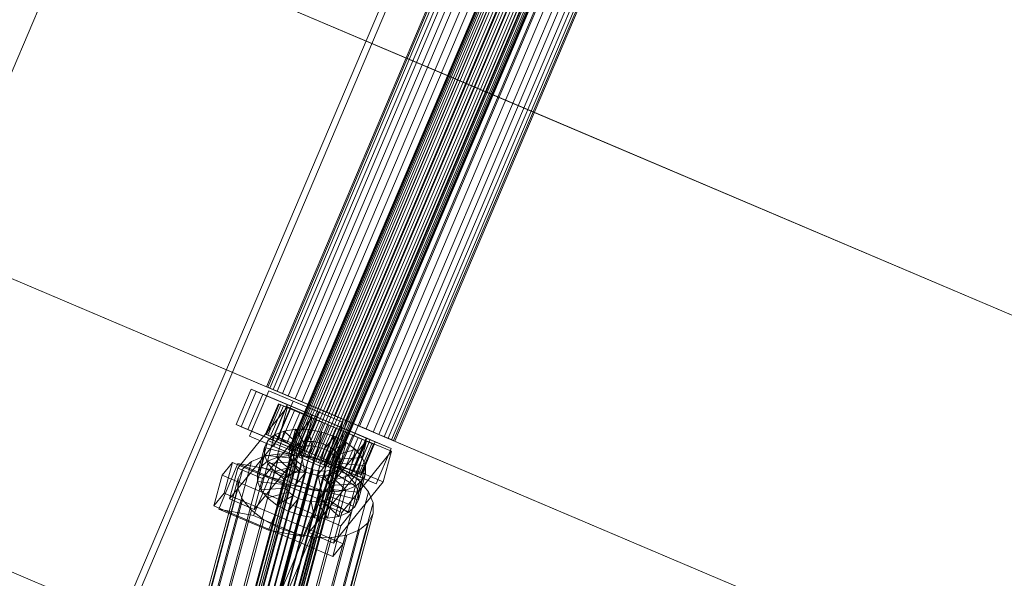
# Model space of a CAD drawing. Header units: millimetres. Extents: x -4738 to 65662, y -68080 to 6847.
# Tile 582 of 656: x 24169 to 24528, y -20934 to -20731. Entities that reach past the tile are written whole.
import ezdxf

# ---------------------------------------------------------------- set-up
doc = ezdxf.new("R2010")
doc.units = ezdxf.units.MM
doc.layers.add('superior_C10', color=7, linetype='Continuous', lineweight=0)

msp = doc.modelspace()

# ---------------------------------------------------------------- linework, layer by layer
at = {"layer": 'superior_C10'}
for p, q in [((24014.362, -21108.381), (24366.036, -20279.934)), ((24129.316, -21130.02), (24461.453, -20347.597)), ((24463.667, -20348.537), (24131.531, -21130.96)), ((24507.265, -20367.044), (24175.128, -21149.467)), ((24177.342, -21150.407), (24509.479, -20367.984)), ((23453.983, -20381.635), (24338.036, -20756.914)), ((24339.135, -20757.38), (23455.082, -20382.102)), ((23403.186, -20501.3), (24287.239, -20876.578)), ((24288.338, -20877.045), (23404.284, -20501.766)), ((23377.381, -20597.134), (24261.434, -20972.413)), ((24262.533, -20972.879), (23378.48, -20597.601)), ((24382.91, -20615.18), (24267.248, -20887.647)), ((24267.402, -20887.712), (24383.063, -20615.245)), ((24383.32, -20615.354), (24267.659, -20887.821)), ((24383.77, -20615.545), (24268.108, -20888.012)), ((24384.266, -20615.756), (24268.604, -20888.223)), ((24384.981, -20616.059), (24269.319, -20888.526)), ((24385.683, -20616.357), (24270.021, -20888.824)), ((24386.615, -20616.753), (24270.953, -20889.22)), ((24387.475, -20617.118), (24271.813, -20889.585)), ((24388.56, -20617.578), (24272.898, -20890.046)), ((24389.519, -20617.985), (24273.857, -20890.453)), ((24390.683, -20618.48), (24275.021, -20890.947)), ((24391.676, -20618.901), (24276.014, -20891.368)), ((24392.84, -20619.396), (24277.179, -20891.863)), ((24393.799, -20619.803), (24278.138, -20892.27)), ((24394.885, -20620.263), (24279.223, -20892.73)), ((24395.744, -20620.628), (24280.083, -20893.095)), ((24396.676, -20621.024), (24281.014, -20893.491)), ((24397.378, -20621.322), (24281.716, -20893.789)), ((24398.093, -20621.625), (24282.431, -20894.092)), ((24398.589, -20621.836), (24282.928, -20894.303)), ((24399.039, -20622.027), (24283.377, -20894.494)), ((24399.296, -20622.136), (24283.634, -20894.603)), ((24399.449, -20622.201), (24283.787, -20894.668)), ((24360.807, -20625.352), (24259.213, -20864.682)), ((24259.645, -20864.865), (24361.24, -20625.536)), ((24361.965, -20625.844), (24260.371, -20865.173)), ((24363.234, -20626.382), (24261.639, -20865.711)), ((24364.635, -20626.977), (24263.04, -20866.306)), ((24366.653, -20627.833), (24265.058, -20867.163)), ((24368.634, -20628.675), (24267.039, -20868.004)), ((24371.264, -20629.791), (24269.669, -20869.12)), ((24373.69, -20630.821), (24272.095, -20870.15)), ((24376.752, -20632.121), (24275.158, -20871.45)), ((24379.459, -20633.27), (24277.864, -20872.599)), ((24382.745, -20634.665), (24281.15, -20873.994)), ((24385.547, -20635.854), (24283.952, -20875.183)), ((24388.833, -20637.249), (24287.239, -20876.578)), ((24391.54, -20638.398), (24289.945, -20877.727)), ((24388.833, -20637.249), (24338.036, -20756.914)), ((24339.135, -20757.38), (24389.932, -20637.716)), ((24394.602, -20639.698), (24293.007, -20879.027)), ((24397.029, -20640.728), (24295.434, -20880.057)), ((24399.658, -20641.844), (24298.064, -20881.174)), ((24401.64, -20642.685), (24300.045, -20882.015)), ((24403.657, -20643.542), (24302.063, -20882.871)), ((24405.058, -20644.137), (24303.464, -20883.466)), ((24406.327, -20644.675), (24304.732, -20884.004)), ((24407.052, -20644.983), (24305.457, -20884.312)), ((24407.485, -20645.167), (24305.89, -20884.496)), ((24338.036, -20756.914), (24287.239, -20876.578)), ((24288.338, -20877.045), (24339.135, -20757.38)), ((24338.036, -20756.914), (25222.089, -21132.192)), ((25223.188, -21132.659), (24339.135, -20757.38)), ((24260.371, -20865.173), (24259.213, -20864.682)), ((24259.213, -20864.682), (24259.645, -20864.865)), ((24259.645, -20864.865), (24261.639, -20865.711)), ((24263.04, -20866.306), (24260.371, -20865.173)), ((24248.175, -20878.464), (24253.646, -20865.578)), ((24255.491, -20866.361), (24250.021, -20879.248)), ((24252.357, -20880.24), (24257.828, -20867.353)), ((24253.081, -20882.719), (24260.114, -20866.151)), ((24253.646, -20865.578), (24296.933, -20883.953)), ((24253.646, -20865.578), (24255.491, -20866.361)), ((24298.778, -20884.736), (24255.491, -20866.361)), ((24257.828, -20867.353), (24266.846, -20871.181)), ((24257.828, -20867.353), (24266.685, -20871.113)), ((24260.114, -20866.151), (24278.15, -20873.807)), ((24260.114, -20866.151), (24268.898, -20869.879)), ((24261.639, -20865.711), (24265.058, -20867.163)), ((24267.039, -20868.004), (24263.04, -20866.306)), ((24265.058, -20867.163), (24269.669, -20869.12)), ((24272.095, -20870.15), (24267.039, -20868.004)), ((24248.765, -20894.296), (24266.806, -20872.045)), ((24263.53, -20870.86), (24258.841, -20881.906)), ((24259.165, -20882.043), (24263.854, -20870.997)), ((24264.396, -20871.227), (24259.707, -20882.273)), ((24265.345, -20871.63), (24260.656, -20882.676)), ((24266.685, -20871.113), (24261.215, -20884)), ((24266.846, -20871.181), (24261.375, -20884.068)), ((24266.393, -20872.075), (24261.704, -20883.121)), ((24268.898, -20869.879), (24261.865, -20886.448)), ((24272.719, -20874.76), (24263.53, -20870.86)), ((24263.53, -20870.86), (24264.396, -20871.227)), ((24263.854, -20870.997), (24263.53, -20870.86)), ((24266.806, -20872.045), (24263.795, -20883.226)), ((24265.345, -20871.63), (24263.854, -20870.997)), ((24263.854, -20870.997), (24272.872, -20874.825)), ((24273.129, -20874.934), (24264.396, -20871.227)), ((24264.396, -20871.227), (24266.393, -20872.075)), ((24273.578, -20875.125), (24265.345, -20871.63)), ((24267.903, -20872.716), (24265.345, -20871.63)), ((24274.075, -20875.336), (24266.393, -20872.075)), ((24266.393, -20872.075), (24269.385, -20873.345)), ((24275.704, -20874.941), (24266.685, -20871.113)), ((24275.819, -20875.883), (24266.806, -20872.045)), ((24275.704, -20874.941), (24266.846, -20871.181)), ((24286.934, -20877.536), (24268.898, -20869.879)), ((24269.669, -20869.12), (24275.158, -20871.45)), ((24277.864, -20872.599), (24272.095, -20870.15)), ((24275.158, -20871.45), (24281.15, -20873.994)), ((24275.819, -20875.883), (24257.779, -20898.135)), ((24267.903, -20872.716), (24263.214, -20883.762)), ((24269.385, -20873.345), (24264.696, -20884.391)), ((24271.352, -20874.18), (24266.663, -20885.226)), ((24274.79, -20875.639), (24267.903, -20872.716)), ((24271.352, -20874.18), (24267.903, -20872.716)), ((24268.03, -20885.806), (24272.719, -20874.76)), ((24272.872, -20874.825), (24268.183, -20885.871)), ((24268.44, -20885.98), (24273.129, -20874.934)), ((24273.167, -20874.951), (24268.478, -20885.996)), ((24268.889, -20886.171), (24273.578, -20875.125)), ((24275.492, -20875.937), (24269.385, -20873.345)), ((24269.385, -20873.345), (24273.167, -20874.951)), ((24269.386, -20886.382), (24274.075, -20875.336)), ((24270.101, -20886.685), (24274.79, -20875.639)), ((24270.233, -20887.828), (24275.704, -20874.941)), ((24275.458, -20875.923), (24270.769, -20886.969)), ((24278.15, -20873.807), (24271.117, -20890.376)), ((24276.424, -20876.333), (24271.352, -20874.18)), ((24275.458, -20875.923), (24271.352, -20874.18)), ((24273.129, -20874.934), (24272.719, -20874.76)), ((24272.719, -20874.76), (24272.872, -20874.825)), ((24272.809, -20887.064), (24275.819, -20875.883)), ((24272.872, -20874.825), (24273.578, -20875.125)), ((24274.075, -20875.336), (24273.129, -20874.934)), ((24277.283, -20876.698), (24273.167, -20874.951)), ((24273.167, -20874.951), (24277.482, -20876.782)), ((24273.578, -20875.125), (24274.79, -20875.639)), ((24275.492, -20875.937), (24274.075, -20875.336)), ((24274.79, -20875.639), (24276.424, -20876.333)), ((24278.369, -20877.159), (24275.458, -20875.923)), ((24279.94, -20877.826), (24275.458, -20875.923)), ((24283.952, -20875.183), (24277.864, -20872.599)), ((24278.15, -20873.807), (24286.934, -20877.536)), ((24281.15, -20873.994), (24287.239, -20876.578)), ((24289.945, -20877.727), (24283.952, -20875.183)), ((24291.462, -20896.84), (24248.175, -20878.464)), ((24250.021, -20879.248), (24248.175, -20878.464)), ((24250.021, -20879.248), (24293.308, -20897.623)), ((24287.239, -20876.578), (24261.434, -20972.413)), ((24262.533, -20972.879), (24288.338, -20877.045)), ((24270.803, -20886.983), (24275.492, -20875.937)), ((24271.735, -20887.379), (24276.424, -20876.333)), ((24272.594, -20887.744), (24277.283, -20876.698)), ((24277.482, -20876.782), (24272.793, -20887.828)), ((24273.68, -20888.205), (24278.369, -20877.159)), ((24274.639, -20888.612), (24279.328, -20877.566)), ((24279.94, -20877.826), (24275.251, -20888.872)), ((24277.283, -20876.698), (24275.492, -20875.937)), ((24275.803, -20889.106), (24280.492, -20878.06)), ((24276.424, -20876.333), (24278.369, -20877.159)), ((24276.796, -20889.527), (24281.485, -20878.481)), ((24279.328, -20877.566), (24277.283, -20876.698)), ((24282.036, -20878.716), (24277.347, -20889.762)), ((24279.328, -20877.566), (24277.482, -20876.782)), ((24277.482, -20876.782), (24282.036, -20878.716)), ((24277.96, -20890.022), (24282.649, -20878.976)), ((24278.369, -20877.159), (24280.492, -20878.06)), ((24278.919, -20890.429), (24283.608, -20879.383)), ((24281.485, -20878.481), (24279.328, -20877.566)), ((24279.901, -20894.105), (24286.934, -20877.536)), ((24280.492, -20878.06), (24279.94, -20877.826)), ((24284.495, -20879.759), (24279.94, -20877.826)), ((24280.492, -20878.06), (24282.649, -20878.976)), ((24283.608, -20879.383), (24281.485, -20878.481)), ((24281.485, -20878.481), (24282.036, -20878.716)), ((24282.036, -20878.716), (24286.519, -20880.618)), ((24282.649, -20878.976), (24284.495, -20879.759)), ((24282.649, -20878.976), (24284.693, -20879.843)), ((24285.553, -20880.208), (24283.608, -20879.383)), ((24283.608, -20879.383), (24286.519, -20880.618)), ((24287.239, -20876.578), (25171.292, -21251.857)), ((24287.239, -20876.578), (24293.007, -20879.027)), ((25172.391, -21252.324), (24288.338, -20877.045)), ((24295.434, -20880.057), (24289.945, -20877.727)), ((24293.007, -20879.027), (24298.064, -20881.174)), ((24261.375, -20884.068), (24252.357, -20880.24)), ((24261.215, -20884), (24252.357, -20880.24)), ((24271.117, -20890.376), (24253.081, -20882.719)), ((24261.865, -20886.448), (24253.081, -20882.719)), ((24259.707, -20882.273), (24258.841, -20881.906)), ((24258.841, -20881.906), (24268.03, -20885.806)), ((24258.841, -20881.906), (24259.165, -20882.043)), ((24268.183, -20885.871), (24259.165, -20882.043)), ((24259.165, -20882.043), (24260.656, -20882.676)), ((24262.181, -20882.242), (24259.6, -20891.826)), ((24261.704, -20883.121), (24259.707, -20882.273)), ((24259.707, -20882.273), (24268.44, -20885.98)), ((24262.181, -20882.242), (24259.749, -20884.273)), ((24260.656, -20882.676), (24268.889, -20886.171)), ((24260.656, -20882.676), (24263.214, -20883.762)), ((24265.614, -20880.847), (24262.181, -20882.242)), ((24269.915, -20887.15), (24262.181, -20882.242)), ((24265.614, -20880.847), (24263.033, -20890.43)), ((24269.815, -20880.181), (24265.614, -20880.847)), ((24271.541, -20886.488), (24265.614, -20880.847)), ((24269.815, -20880.181), (24267.234, -20889.765)), ((24273.531, -20886.173), (24269.815, -20880.181)), ((24274.496, -20880.292), (24269.815, -20880.181)), ((24274.496, -20880.292), (24271.916, -20889.875)), ((24275.748, -20886.226), (24274.496, -20880.292)), ((24279.34, -20881.171), (24274.496, -20880.292)), ((24279.34, -20881.171), (24276.76, -20890.754)), ((24278.043, -20886.642), (24279.34, -20881.171)), ((24284.016, -20882.758), (24279.34, -20881.171)), ((24284.495, -20879.759), (24279.806, -20890.805)), ((24280.004, -20890.889), (24284.693, -20879.843)), ((24280.258, -20887.394), (24284.016, -20882.758)), ((24280.864, -20891.254), (24285.553, -20880.208)), ((24281.215, -20892.49), (24286.686, -20879.603)), ((24284.016, -20882.758), (24281.436, -20892.342)), ((24281.796, -20891.65), (24286.485, -20880.604)), ((24286.519, -20880.618), (24281.83, -20891.664)), ((24282.498, -20891.948), (24287.187, -20880.902)), ((24283.213, -20892.251), (24287.902, -20881.205)), ((24283.709, -20892.462), (24288.398, -20881.416)), ((24288.206, -20884.946), (24284.016, -20882.758)), ((24288.81, -20881.591), (24284.121, -20892.637)), ((24284.159, -20892.653), (24288.848, -20881.607)), ((24284.416, -20892.762), (24289.105, -20881.716)), ((24288.81, -20881.591), (24284.495, -20879.759)), ((24284.569, -20892.827), (24289.258, -20881.781)), ((24284.693, -20879.843), (24288.81, -20881.591)), ((24284.693, -20879.843), (24286.485, -20880.604)), ((24287.187, -20880.902), (24285.553, -20880.208)), ((24285.553, -20880.208), (24290.625, -20882.361)), ((24290.625, -20882.361), (24285.936, -20893.407)), ((24286.485, -20880.604), (24292.592, -20883.196)), ((24286.485, -20880.604), (24287.902, -20881.205)), ((24286.519, -20880.618), (24290.625, -20882.361)), ((24286.686, -20879.603), (24295.704, -20883.431)), ((24286.686, -20879.603), (24295.543, -20883.363)), ((24288.398, -20881.416), (24287.187, -20880.902)), ((24287.187, -20880.902), (24294.074, -20883.826)), ((24287.902, -20881.205), (24295.583, -20884.466)), ((24287.902, -20881.205), (24288.848, -20881.607)), ((24289.105, -20881.716), (24288.398, -20881.416)), ((24288.398, -20881.416), (24296.631, -20884.911)), ((24292.592, -20883.196), (24288.81, -20881.591)), ((24288.848, -20881.607), (24297.58, -20885.314)), ((24288.848, -20881.607), (24289.258, -20881.781)), ((24289.258, -20881.781), (24289.105, -20881.716)), ((24289.105, -20881.716), (24298.123, -20885.544)), ((24289.258, -20881.781), (24298.446, -20885.682)), ((24290.625, -20882.361), (24294.074, -20883.826)), ((24300.045, -20882.015), (24295.434, -20880.057)), ((24298.064, -20881.174), (24302.063, -20882.871)), ((24303.464, -20883.466), (24300.045, -20882.015)), ((24302.063, -20882.871), (24304.732, -20884.004)), ((24213.068, -21094.954), (24269.193, -20886.514)), ((24270.345, -20885.552), (24214.22, -21093.992)), ((24271.971, -20884.891), (24215.847, -21093.331)), ((24273.961, -20884.576), (24217.836, -21093.016)), ((24276.178, -20884.628), (24220.054, -21093.068)), ((24278.473, -20885.045), (24222.349, -21093.484)), ((24280.688, -20885.797), (24224.564, -21094.236)), ((24263.795, -20883.226), (24245.754, -20905.477)), ((24257.168, -20893.857), (24259.749, -20884.273)), ((24259.749, -20884.273), (24258.484, -20886.802)), ((24259.749, -20884.273), (24268.763, -20888.112)), ((24261.215, -20884), (24270.233, -20887.828)), ((24261.375, -20884.068), (24270.233, -20887.828)), ((24264.696, -20884.391), (24261.704, -20883.121)), ((24261.704, -20883.121), (24269.386, -20886.382)), ((24261.865, -20886.448), (24279.901, -20894.105)), ((24263.214, -20883.762), (24270.101, -20886.685)), ((24263.214, -20883.762), (24266.663, -20885.226)), ((24263.795, -20883.226), (24272.809, -20887.064)), ((24268.478, -20885.996), (24264.696, -20884.391)), ((24264.696, -20884.391), (24270.803, -20886.983)), ((24266.663, -20885.226), (24271.735, -20887.379)), ((24266.663, -20885.226), (24270.769, -20886.969)), ((24268.03, -20885.806), (24268.44, -20885.98)), ((24268.183, -20885.871), (24268.03, -20885.806)), ((24268.889, -20886.171), (24268.183, -20885.871)), ((24268.44, -20885.98), (24269.386, -20886.382)), ((24272.793, -20887.828), (24268.478, -20885.996)), ((24268.478, -20885.996), (24272.594, -20887.744)), ((24269.193, -20886.514), (24268.594, -20887.712)), ((24270.101, -20886.685), (24268.889, -20886.171)), ((24268.96, -20896.072), (24271.541, -20886.488)), ((24270.345, -20885.552), (24269.193, -20886.514)), ((24269.386, -20886.382), (24270.803, -20886.983)), ((24269.915, -20887.15), (24271.541, -20886.488)), ((24271.971, -20884.891), (24270.345, -20885.552)), ((24270.95, -20895.757), (24273.531, -20886.173)), ((24271.541, -20886.488), (24273.531, -20886.173)), ((24273.961, -20884.576), (24271.971, -20884.891)), ((24273.168, -20895.809), (24275.748, -20886.226)), ((24273.531, -20886.173), (24275.748, -20886.226)), ((24276.178, -20884.628), (24273.961, -20884.576)), ((24275.462, -20896.225), (24278.043, -20886.642)), ((24275.748, -20886.226), (24278.043, -20886.642)), ((24278.473, -20885.045), (24276.178, -20884.628)), ((24277.609, -20906.578), (24295.65, -20884.327)), ((24278.043, -20886.642), (24280.258, -20887.394)), ((24280.688, -20885.797), (24278.473, -20885.045)), ((24282.672, -20886.833), (24280.688, -20885.797)), ((24282.242, -20888.43), (24288.206, -20884.946)), ((24288.206, -20884.946), (24285.625, -20894.529)), ((24292.592, -20883.196), (24287.903, -20894.242)), ((24291.623, -20887.584), (24288.206, -20884.946)), ((24294.074, -20883.826), (24289.385, -20894.872)), ((24295.543, -20883.363), (24290.073, -20896.25)), ((24295.704, -20883.431), (24290.233, -20896.318)), ((24295.583, -20884.466), (24290.894, -20895.512)), ((24296.933, -20883.953), (24291.462, -20896.84)), ((24296.631, -20884.911), (24291.942, -20895.957)), ((24295.583, -20884.466), (24292.592, -20883.196)), ((24295.65, -20884.327), (24292.639, -20895.508)), ((24297.58, -20885.314), (24292.891, -20896.36)), ((24293.308, -20897.623), (24298.778, -20884.736)), ((24298.123, -20885.544), (24293.434, -20896.59)), ((24298.446, -20885.682), (24293.757, -20896.728)), ((24294.074, -20883.826), (24296.631, -20884.911)), ((24304.562, -20887.191), (24295.543, -20883.363)), ((24297.58, -20885.314), (24295.583, -20884.466)), ((24304.664, -20888.165), (24295.65, -20884.327)), ((24304.562, -20887.191), (24295.704, -20883.431)), ((24296.631, -20884.911), (24298.123, -20885.544)), ((24298.778, -20884.736), (24296.933, -20883.953)), ((24298.446, -20885.682), (24297.58, -20885.314)), ((24298.123, -20885.544), (24298.446, -20885.682)), ((24305.457, -20884.312), (24303.464, -20883.466)), ((24304.732, -20884.004), (24305.89, -20884.496)), ((24305.89, -20884.496), (24305.457, -20884.312)), ((24258.38, -20890.014), (24209.997, -21069.703)), ((24268.588, -20889.063), (24212.464, -21097.503)), ((24268.594, -20887.712), (24212.469, -21096.152)), ((24263.996, -20889.124), (24215.613, -21068.814)), ((24270.255, -20889.272), (24221.871, -21068.962)), ((24282.672, -20886.833), (24226.548, -21095.272)), ((24284.291, -20888.083), (24228.167, -21096.522)), ((24285.434, -20889.461), (24229.309, -21097.901)), ((24258.38, -20890.014), (24253.79, -20891.88)), ((24254.768, -20909.315), (24272.809, -20887.064)), ((24258.473, -20889.654), (24255.892, -20899.238)), ((24258.484, -20886.802), (24255.904, -20896.385)), ((24263.996, -20889.124), (24258.38, -20890.014)), ((24258.484, -20886.802), (24258.473, -20889.654)), ((24268.158, -20890.66), (24258.473, -20889.654)), ((24258.473, -20889.654), (24259.715, -20892.637)), ((24268.164, -20889.309), (24258.484, -20886.802)), ((24263.033, -20890.43), (24267.234, -20889.765)), ((24270.255, -20889.272), (24263.996, -20889.124)), ((24265.583, -20898.893), (24268.164, -20889.309)), ((24268.763, -20888.112), (24266.182, -20897.695)), ((24267.234, -20889.765), (24270.95, -20895.757)), ((24267.234, -20889.765), (24271.916, -20889.875)), ((24267.659, -20887.821), (24267.248, -20887.647)), ((24267.248, -20887.647), (24267.402, -20887.712)), ((24267.334, -20896.733), (24269.915, -20887.15)), ((24267.402, -20887.712), (24268.108, -20888.012)), ((24268.604, -20888.223), (24267.659, -20887.821)), ((24268.108, -20888.012), (24269.319, -20888.526)), ((24268.158, -20890.66), (24268.164, -20889.309)), ((24268.164, -20889.309), (24268.763, -20888.112)), ((24268.594, -20887.712), (24268.588, -20889.063)), ((24268.588, -20889.063), (24269.177, -20890.476)), ((24270.021, -20888.824), (24268.604, -20888.223)), ((24268.763, -20888.112), (24269.915, -20887.15)), ((24269.319, -20888.526), (24270.953, -20889.22)), ((24271.813, -20889.585), (24270.021, -20888.824)), ((24271.735, -20887.379), (24270.101, -20886.685)), ((24276.73, -20890.447), (24270.255, -20889.272)), ((24270.769, -20886.969), (24273.68, -20888.205)), ((24270.769, -20886.969), (24275.251, -20888.872)), ((24270.803, -20886.983), (24272.594, -20887.744)), ((24270.953, -20889.22), (24272.898, -20890.046)), ((24273.68, -20888.205), (24271.735, -20887.379)), ((24273.857, -20890.453), (24271.813, -20889.585)), ((24271.916, -20889.875), (24273.168, -20895.809)), ((24271.916, -20889.875), (24276.76, -20890.754)), ((24272.594, -20887.744), (24274.639, -20888.612)), ((24277.347, -20889.762), (24272.793, -20887.828)), ((24272.793, -20887.828), (24274.639, -20888.612)), ((24272.898, -20890.046), (24275.021, -20890.947)), ((24275.803, -20889.106), (24273.68, -20888.205)), ((24274.639, -20888.612), (24276.796, -20889.527)), ((24275.251, -20888.872), (24275.803, -20889.106)), ((24275.251, -20888.872), (24279.806, -20890.805)), ((24277.96, -20890.022), (24275.803, -20889.106)), ((24277.347, -20889.762), (24276.796, -20889.527)), ((24276.796, -20889.527), (24278.919, -20890.429)), ((24281.83, -20891.664), (24277.347, -20889.762)), ((24277.677, -20896.977), (24280.258, -20887.394)), ((24279.806, -20890.805), (24277.96, -20890.022)), ((24280.004, -20890.889), (24277.96, -20890.022)), ((24279.662, -20898.013), (24282.242, -20888.43)), ((24280.258, -20887.394), (24282.242, -20888.43)), ((24281.28, -20899.263), (24283.861, -20889.68)), ((24282.242, -20888.43), (24283.861, -20889.68)), ((24284.291, -20888.083), (24282.672, -20886.833)), ((24283.861, -20889.68), (24291.623, -20887.584)), ((24283.861, -20889.68), (24285.003, -20891.058)), ((24285.434, -20889.461), (24284.291, -20888.083)), ((24286.022, -20890.874), (24285.434, -20889.461)), ((24304.664, -20888.165), (24286.623, -20910.417)), ((24291.623, -20887.584), (24289.042, -20897.168)), ((24294.035, -20890.494), (24291.623, -20887.584)), ((24299.091, -20900.078), (24304.562, -20887.191)), ((24301.653, -20899.346), (24304.664, -20888.165)), ((24253.79, -20891.88), (24205.407, -21071.569)), ((24269.177, -20890.476), (24213.053, -21098.916)), ((24270.32, -20891.855), (24214.195, -21100.294)), ((24271.938, -20893.105), (24215.814, -21101.544)), ((24276.73, -20890.447), (24228.347, -21070.137)), ((24285.418, -20893.423), (24229.293, -21101.863)), ((24286.017, -20892.225), (24229.892, -21100.665)), ((24286.022, -20890.874), (24229.898, -21099.314)), ((24282.981, -20892.569), (24234.598, -21072.259)), ((24241.905, -20909.275), (24248.778, -20892.658)), ((24243.054, -20896.854), (24246.812, -20892.218)), ((24246.812, -20892.218), (24243.802, -20903.399)), ((24290.079, -20910.641), (24246.812, -20892.218)), ((24248.778, -20892.658), (24266.814, -20900.315)), ((24248.778, -20892.658), (24261.359, -20894.883)), ((24253.79, -20891.88), (24250.539, -20894.595)), ((24259.715, -20892.637), (24257.135, -20902.221)), ((24257.168, -20893.857), (24259.6, -20891.826)), ((24259.6, -20891.826), (24263.033, -20890.43)), ((24259.6, -20891.826), (24267.334, -20896.733)), ((24268.747, -20892.073), (24259.715, -20892.637)), ((24259.715, -20892.637), (24262.128, -20895.547)), ((24269.889, -20893.452), (24262.128, -20895.547)), ((24263.033, -20890.43), (24268.96, -20896.072)), ((24265.578, -20900.244), (24268.158, -20890.66)), ((24266.166, -20901.657), (24268.747, -20892.073)), ((24267.309, -20903.035), (24269.889, -20893.452)), ((24268.747, -20892.073), (24268.158, -20890.66)), ((24269.889, -20893.452), (24268.747, -20892.073)), ((24269.177, -20890.476), (24270.32, -20891.855)), ((24271.508, -20894.702), (24269.889, -20893.452)), ((24270.32, -20891.855), (24271.938, -20893.105)), ((24271.117, -20890.376), (24279.901, -20894.105)), ((24271.938, -20893.105), (24273.923, -20894.141)), ((24276.014, -20891.368), (24273.857, -20890.453)), ((24275.021, -20890.947), (24277.179, -20891.863)), ((24276.76, -20890.754), (24275.462, -20896.225)), ((24278.138, -20892.27), (24276.014, -20891.368)), ((24282.981, -20892.569), (24276.73, -20890.447)), ((24276.76, -20890.754), (24281.436, -20892.342)), ((24277.179, -20891.863), (24279.223, -20892.73)), ((24281.436, -20892.342), (24277.677, -20896.977)), ((24280.083, -20893.095), (24278.138, -20892.27)), ((24281.83, -20891.664), (24278.919, -20890.429)), ((24278.919, -20890.429), (24280.864, -20891.254)), ((24279.223, -20892.73), (24281.014, -20893.491)), ((24279.806, -20890.805), (24284.121, -20892.637)), ((24284.121, -20892.637), (24280.004, -20890.889)), ((24281.796, -20891.65), (24280.004, -20890.889)), ((24281.716, -20893.789), (24280.083, -20893.095)), ((24285.936, -20893.407), (24280.864, -20891.254)), ((24280.864, -20891.254), (24282.498, -20891.948)), ((24281.014, -20893.491), (24282.431, -20894.092)), ((24290.233, -20896.318), (24281.215, -20892.49)), ((24290.073, -20896.25), (24281.215, -20892.49)), ((24281.436, -20892.342), (24285.625, -20894.529)), ((24282.928, -20894.303), (24281.716, -20893.789)), ((24287.903, -20894.242), (24281.796, -20891.65)), ((24283.213, -20892.251), (24281.796, -20891.65)), ((24285.936, -20893.407), (24281.83, -20891.664)), ((24282.423, -20900.642), (24285.003, -20891.058)), ((24289.385, -20894.872), (24282.498, -20891.948)), ((24282.498, -20891.948), (24283.709, -20892.462)), ((24288.582, -20895.494), (24282.981, -20892.569)), ((24283.006, -20903.406), (24285.587, -20893.823)), ((24283.012, -20902.055), (24285.592, -20892.471)), ((24290.894, -20895.512), (24283.213, -20892.251)), ((24284.159, -20892.653), (24283.213, -20892.251)), ((24291.942, -20895.957), (24283.709, -20892.462)), ((24283.709, -20892.462), (24284.416, -20892.762)), ((24284.121, -20892.637), (24287.903, -20894.242)), ((24292.891, -20896.36), (24284.159, -20892.653)), ((24284.569, -20892.827), (24284.159, -20892.653)), ((24284.266, -20894.385), (24285.418, -20893.423)), ((24293.434, -20896.59), (24284.416, -20892.762)), ((24284.416, -20892.762), (24284.569, -20892.827)), ((24293.757, -20896.728), (24284.569, -20892.827)), ((24285.587, -20893.823), (24284.988, -20895.02)), ((24285.003, -20891.058), (24294.035, -20890.494)), ((24285.003, -20891.058), (24285.592, -20892.471)), ((24285.418, -20893.423), (24286.017, -20892.225)), ((24285.592, -20892.471), (24285.587, -20893.823)), ((24285.587, -20893.823), (24295.266, -20896.33)), ((24285.592, -20892.471), (24295.278, -20893.477)), ((24289.385, -20894.872), (24285.936, -20893.407)), ((24286.017, -20892.225), (24286.022, -20890.874)), ((24294.035, -20890.494), (24291.454, -20900.078)), ((24295.278, -20893.477), (24292.697, -20903.061)), ((24295.278, -20893.477), (24294.035, -20890.494)), ((24295.266, -20896.33), (24295.278, -20893.477)), ((24202.156, -21074.284), (24250.539, -20894.595)), ((24273.923, -20894.141), (24217.798, -21102.58)), ((24276.138, -20894.893), (24220.013, -21103.332)), ((24278.432, -20895.309), (24222.308, -21103.749)), ((24280.65, -20895.361), (24224.525, -21103.801)), ((24282.64, -20895.046), (24226.515, -21103.486)), ((24284.266, -20894.385), (24228.141, -21102.825)), ((24240.043, -20908.034), (24243.054, -20896.854)), ((24288.582, -20895.494), (24240.199, -21075.183)), ((24243.054, -20896.854), (24286.32, -20915.277)), ((24245.754, -20905.477), (24248.765, -20894.296)), ((24248.765, -20894.296), (24257.779, -20898.135)), ((24250.539, -20894.595), (24248.849, -20897.975)), ((24261.359, -20894.883), (24254.486, -20911.5)), ((24255.892, -20899.238), (24255.904, -20896.385)), ((24255.904, -20896.385), (24257.168, -20893.857)), ((24255.904, -20896.385), (24265.583, -20898.893)), ((24266.182, -20897.695), (24257.168, -20893.857)), ((24262.128, -20895.547), (24259.547, -20905.131)), ((24279.395, -20902.54), (24261.359, -20894.883)), ((24262.128, -20895.547), (24265.545, -20898.186)), ((24271.508, -20894.702), (24265.545, -20898.186)), ((24267.334, -20896.733), (24266.182, -20897.695)), ((24268.96, -20896.072), (24267.334, -20896.733)), ((24268.928, -20904.285), (24271.508, -20894.702)), ((24270.95, -20895.757), (24268.96, -20896.072)), ((24273.493, -20895.738), (24269.734, -20900.374)), ((24270.912, -20905.321), (24273.493, -20895.738)), ((24273.168, -20895.809), (24270.95, -20895.757)), ((24273.493, -20895.738), (24271.508, -20894.702)), ((24273.127, -20906.073), (24275.707, -20896.49)), ((24275.462, -20896.225), (24273.168, -20895.809)), ((24275.707, -20896.49), (24273.493, -20895.738)), ((24273.923, -20894.141), (24276.138, -20894.893)), ((24275.707, -20896.49), (24274.41, -20901.961)), ((24292.639, -20895.508), (24274.599, -20917.759)), ((24275.422, -20906.49), (24278.002, -20896.906)), ((24277.677, -20896.977), (24275.462, -20896.225)), ((24278.002, -20896.906), (24275.707, -20896.49)), ((24276.138, -20894.893), (24278.432, -20895.309)), ((24277.639, -20906.542), (24280.22, -20896.959)), ((24279.662, -20898.013), (24277.677, -20896.977)), ((24280.22, -20896.959), (24278.002, -20896.906)), ((24278.002, -20896.906), (24279.254, -20902.84)), ((24278.432, -20895.309), (24280.65, -20895.361)), ((24279.629, -20906.227), (24282.209, -20896.644)), ((24285.625, -20894.529), (24279.662, -20898.013)), ((24282.209, -20896.644), (24280.22, -20896.959)), ((24280.22, -20896.959), (24283.936, -20902.951)), ((24280.65, -20895.361), (24282.64, -20895.046)), ((24281.255, -20905.566), (24283.836, -20895.982)), ((24289.042, -20897.168), (24281.28, -20899.263)), ((24283.836, -20895.982), (24282.209, -20896.644)), ((24282.209, -20896.644), (24288.136, -20902.285)), ((24282.407, -20904.604), (24284.988, -20895.02)), ((24282.431, -20894.092), (24283.377, -20894.494)), ((24282.64, -20895.046), (24284.266, -20894.385)), ((24283.634, -20894.603), (24282.928, -20894.303)), ((24283.377, -20894.494), (24283.787, -20894.668)), ((24283.787, -20894.668), (24283.634, -20894.603)), ((24284.988, -20895.02), (24283.836, -20895.982)), ((24283.836, -20895.982), (24291.57, -20900.89)), ((24284.988, -20895.02), (24294.001, -20898.858)), ((24285.625, -20894.529), (24289.042, -20897.168)), ((24287.903, -20894.242), (24290.894, -20895.512)), ((24293.15, -20899.021), (24288.582, -20895.494)), ((24289.042, -20897.168), (24291.454, -20900.078)), ((24291.942, -20895.957), (24289.385, -20894.872)), ((24290.073, -20896.25), (24299.091, -20900.078)), ((24290.233, -20896.318), (24299.091, -20900.078)), ((24290.894, -20895.512), (24292.891, -20896.36)), ((24291.462, -20896.84), (24293.308, -20897.623)), ((24293.434, -20896.59), (24291.942, -20895.957)), ((24292.639, -20895.508), (24301.653, -20899.346)), ((24295.266, -20896.33), (24292.686, -20905.914)), ((24292.891, -20896.36), (24293.757, -20896.728)), ((24293.757, -20896.728), (24293.434, -20896.59)), ((24294.001, -20898.858), (24295.266, -20896.33)), ((24248.849, -20897.975), (24200.466, -21077.664)), ((24293.15, -20899.021), (24244.767, -21078.711)), ((24248.849, -20897.975), (24248.833, -20901.788)), ((24257.779, -20898.135), (24254.768, -20909.315)), ((24257.135, -20902.221), (24255.892, -20899.238)), ((24255.892, -20899.238), (24265.578, -20900.244)), ((24266.814, -20900.315), (24259.941, -20916.931)), ((24265.545, -20898.186), (24262.964, -20907.77)), ((24265.545, -20898.186), (24269.734, -20900.374)), ((24265.583, -20898.893), (24265.578, -20900.244)), ((24265.578, -20900.244), (24266.166, -20901.657)), ((24266.182, -20897.695), (24265.583, -20898.893)), ((24266.814, -20900.315), (24279.395, -20902.54)), ((24269.734, -20900.374), (24267.154, -20909.957)), ((24269.734, -20900.374), (24274.41, -20901.961)), ((24281.28, -20899.263), (24279.662, -20898.013)), ((24282.423, -20900.642), (24281.28, -20899.263)), ((24291.454, -20900.078), (24282.423, -20900.642)), ((24283.012, -20902.055), (24282.423, -20900.642)), ((24283.613, -20921.597), (24301.653, -20899.346)), ((24288.136, -20902.285), (24291.57, -20900.89)), ((24291.57, -20900.89), (24288.989, -20910.473)), ((24294.001, -20898.858), (24291.421, -20908.442)), ((24291.454, -20900.078), (24292.697, -20903.061)), ((24291.57, -20900.89), (24294.001, -20898.858)), ((24296.374, -20902.911), (24293.15, -20899.021)), ((24248.833, -20901.788), (24200.45, -21081.478)), ((24243.802, -20903.399), (24240.043, -20908.034)), ((24243.802, -20903.399), (24287.068, -20921.822)), ((24296.374, -20902.911), (24247.991, -21082.601)), ((24248.833, -20901.788), (24250.495, -20905.776)), ((24257.135, -20902.221), (24266.166, -20901.657)), ((24259.547, -20905.131), (24257.135, -20902.221)), ((24259.547, -20905.131), (24267.309, -20903.035)), ((24262.964, -20907.77), (24268.928, -20904.285)), ((24266.166, -20901.657), (24267.309, -20903.035)), ((24267.309, -20903.035), (24268.928, -20904.285)), ((24268.928, -20904.285), (24270.912, -20905.321)), ((24274.41, -20901.961), (24271.83, -20911.544)), ((24272.522, -20919.156), (24279.395, -20902.54)), ((24274.41, -20901.961), (24279.254, -20902.84)), ((24279.254, -20902.84), (24276.673, -20912.423)), ((24279.254, -20902.84), (24283.936, -20902.951)), ((24283.936, -20902.951), (24281.355, -20912.534)), ((24282.407, -20904.604), (24283.006, -20903.406)), ((24283.006, -20903.406), (24283.012, -20902.055)), ((24292.686, -20905.914), (24283.006, -20903.406)), ((24292.697, -20903.061), (24283.012, -20902.055)), ((24283.936, -20902.951), (24288.136, -20902.285)), ((24288.136, -20902.285), (24285.556, -20911.869)), ((24292.697, -20903.061), (24292.686, -20905.914)), ((24298.036, -20906.899), (24296.374, -20902.911)), ((24250.495, -20905.776), (24202.112, -21085.466)), ((24283.31, -20926.457), (24240.043, -20908.034)), ((24254.768, -20909.315), (24245.754, -20905.477)), ((24298.036, -20906.899), (24249.653, -21086.589)), ((24250.495, -20905.776), (24253.719, -20909.667)), ((24262.964, -20907.77), (24259.547, -20905.131)), ((24267.154, -20909.957), (24262.964, -20907.77)), ((24267.154, -20909.957), (24270.912, -20905.321)), ((24270.912, -20905.321), (24273.127, -20906.073)), ((24271.83, -20911.544), (24273.127, -20906.073)), ((24273.127, -20906.073), (24275.422, -20906.49)), ((24274.599, -20917.759), (24277.609, -20906.578)), ((24276.673, -20912.423), (24275.422, -20906.49)), ((24275.422, -20906.49), (24277.639, -20906.542)), ((24277.609, -20906.578), (24286.623, -20910.417)), ((24277.639, -20906.542), (24279.629, -20906.227)), ((24281.355, -20912.534), (24277.639, -20906.542)), ((24279.629, -20906.227), (24281.255, -20905.566)), ((24285.556, -20911.869), (24279.629, -20906.227)), ((24281.255, -20905.566), (24282.407, -20904.604)), ((24288.989, -20910.473), (24281.255, -20905.566)), ((24291.421, -20908.442), (24282.407, -20904.604)), ((24292.686, -20905.914), (24291.421, -20908.442)), ((24298.02, -20910.713), (24298.036, -20906.899)), ((24253.719, -20909.667), (24205.336, -21089.356)), ((24259.941, -20916.931), (24241.905, -20909.275)), ((24254.486, -20911.5), (24241.905, -20909.275)), ((24298.02, -20910.713), (24249.637, -21090.402)), ((24253.719, -20909.667), (24258.288, -20913.194)), ((24254.486, -20911.5), (24272.522, -20919.156)), ((24271.83, -20911.544), (24267.154, -20909.957)), ((24276.673, -20912.423), (24271.83, -20911.544)), ((24286.623, -20910.417), (24283.613, -20921.597)), ((24288.989, -20910.473), (24285.556, -20911.869)), ((24290.079, -20910.641), (24286.32, -20915.277)), ((24287.068, -20921.822), (24290.079, -20910.641)), ((24291.421, -20908.442), (24288.989, -20910.473)), ((24296.33, -20914.093), (24298.02, -20910.713)), ((24258.288, -20913.194), (24209.905, -21092.883)), ((24296.33, -20914.093), (24247.947, -21093.782)), ((24258.288, -20913.194), (24263.888, -20916.118)), ((24281.355, -20912.534), (24276.673, -20912.423)), ((24285.556, -20911.869), (24281.355, -20912.534)), ((24286.32, -20915.277), (24283.31, -20926.457)), ((24293.079, -20916.808), (24296.33, -20914.093)), ((24263.888, -20916.118), (24215.505, -21095.808)), ((24270.139, -20918.24), (24221.756, -21097.93)), ((24288.489, -20918.674), (24240.106, -21098.363)), ((24293.079, -20916.808), (24244.696, -21096.497)), ((24259.941, -20916.931), (24272.522, -20919.156)), ((24263.888, -20916.118), (24270.139, -20918.24)), ((24270.139, -20918.24), (24276.615, -20919.415)), ((24283.613, -20921.597), (24274.599, -20917.759)), ((24282.873, -20919.563), (24288.489, -20918.674)), ((24288.489, -20918.674), (24293.079, -20916.808)), ((24276.615, -20919.415), (24228.232, -21099.105)), ((24282.873, -20919.563), (24234.49, -21099.253)), ((24276.615, -20919.415), (24282.873, -20919.563)), ((24283.31, -20926.457), (24287.068, -20921.822))]:
    msp.add_line(p, q, dxfattribs=at)

doc.saveas('drawing.dxf')
